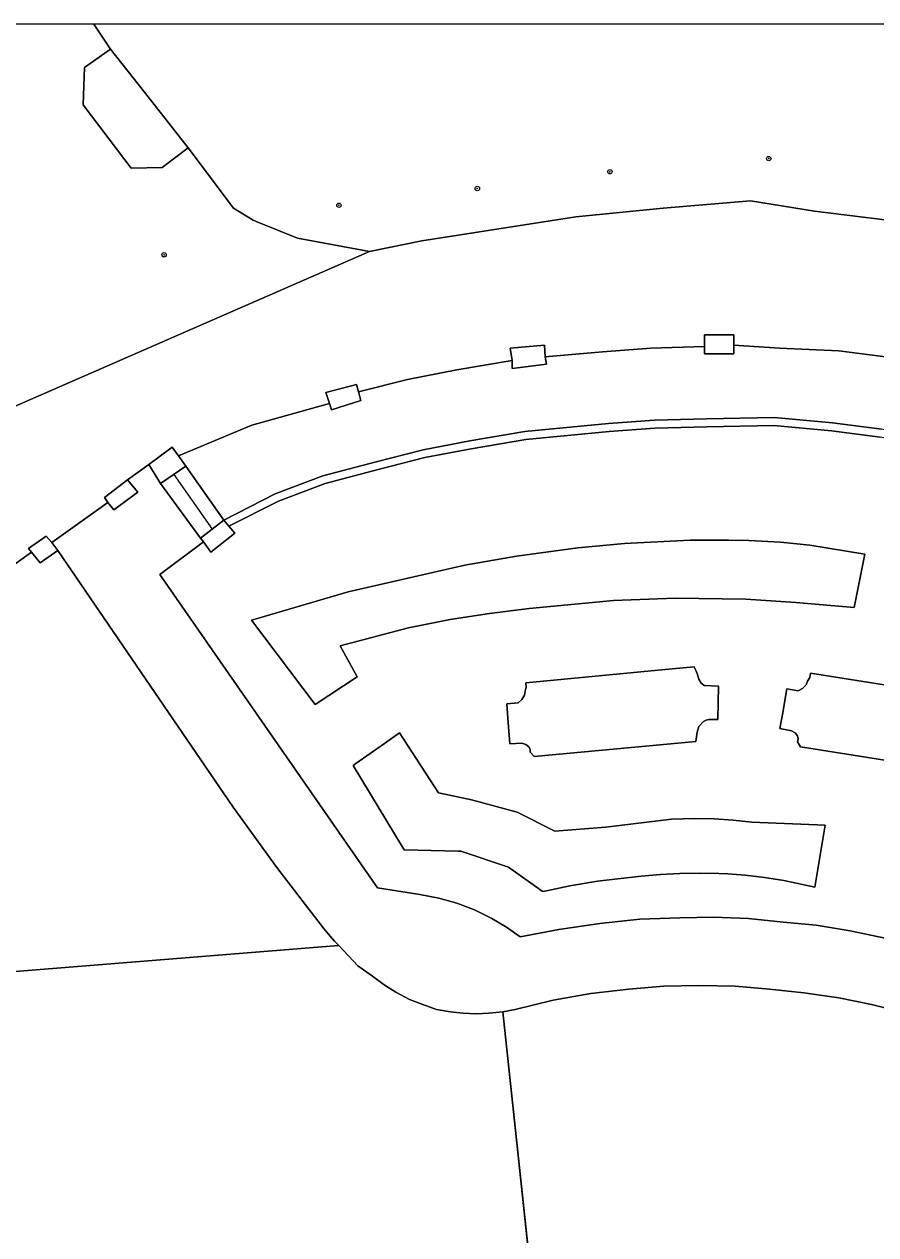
# Model space of a CAD drawing. Extents: x 528790 to 529292, y 179350 to 179856.
# Drawn here: x 529107.9 to 529166.3, y 179772.9 to 179856 of the extents above; entities that cross this region are included whole.
import ezdxf

# ---------------------------------------------------------------- set-up
doc = ezdxf.new("R2010")
doc.units = 0
doc.header["$LTSCALE"] = 0.6
doc.header["$PDMODE"] = 32
doc.header["$PDSIZE"] = 0.3
for name, color, linetype, lineweight in [('1', 7, 'Continuous', 13), ('2', 7, 'Continuous', 13), ('7', 7, 'Continuous', 13)]:
    doc.layers.add(name, color=color, linetype=linetype, lineweight=lineweight)
doc.layers.add('3', color=7, linetype='Continuous')

msp = doc.modelspace()

# ---------------------------------------------------------------- linework, layer by layer
at = {"layer": '1'}
for points in [[(529126.646, 179841.35), (529123.935, 179842.449), (529123.609, 179842.581), (529122.261, 179843.403), (529119.15, 179847.55), (529117.38, 179846.2), (529115.233, 179846.152), (529114.813, 179846.707), (529111.952, 179850.485), (529112.031, 179853.061), (529113.812, 179854.321), (529112.683, 179856.024), (529095.242, 179856.024)], [(529263.987, 179856.024), (529112.683, 179856.024), (529113.812, 179854.321), (529116.151, 179851.354), (529119.15, 179847.55), (529122.261, 179843.403), (529123.609, 179842.581), (529123.935, 179842.449), (529126.646, 179841.35), (529131.609, 179840.415), (529135.2, 179841.15), (529145.75, 179842.8), (529151.75, 179843.4), (529157.75, 179843.9), (529162.15, 179843.2), (529166.6, 179842.65)], [(529201.5, 179831.4), (529198.5, 179833.05), (529195.4, 179834.55), (529192.25, 179835.9), (529189.15, 179837.25), (529185.9, 179838.4), (529181.6, 179839.75), (529177.35, 179840.8), (529173, 179841.7), (529166.6, 179842.65), (529162.15, 179843.2), (529157.75, 179843.9), (529151.75, 179843.4), (529145.75, 179842.8), (529135.2, 179841.15), (529131.609, 179840.415), (529106.7, 179829.55)], [(529106.7, 179829.55), (529131.609, 179840.415), (529126.646, 179841.35)], [(529104.9, 179817.3), (529108.4, 179819.8), (529108.2, 179820.05), (529109.4, 179820.9), (529109.8, 179820.45), (529113.65, 179823.2), (529113.4, 179823.55), (529115, 179824.75), (529116.45, 179825.8), (529118.05, 179827), (529118.5, 179826.4), (529123.533, 179828.501), (529128.85, 179830), (529128.6, 179830.75), (529130.7, 179831.3), (529130.85, 179830.8), (529134.2, 179831.65), (529137.6, 179832.3), (529141.4, 179832.95), (529141.25, 179833.8), (529143.6, 179834), (529143.65, 179833.2), (529147.6, 179833.55), (529150.9, 179833.8), (529154.6, 179833.9), (529154.6, 179834.7), (529156.6, 179834.7), (529156.6, 179834), (529159.75, 179833.8), (529163.8, 179833.6), (529167.35, 179833.15)], [(529167.35, 179833.15), (529163.8, 179833.6), (529159.75, 179833.8), (529156.6, 179834), (529156.6, 179833.4), (529154.6, 179833.4), (529154.6, 179833.9), (529150.9, 179833.8), (529147.6, 179833.55), (529143.65, 179833.2), (529143.75, 179832.7), (529141.4, 179832.4), (529141.4, 179832.95), (529137.6, 179832.3), (529134.2, 179831.65), (529130.85, 179830.8), (529131, 179830.2), (529129, 179829.55), (529128.85, 179830), (529123.533, 179828.501), (529118.5, 179826.4), (529119, 179825.7), (529121.6, 179822), (529125.124, 179823.802), (529128.393, 179825.027), (529132.065, 179826.001), (529135.275, 179826.816), (529138.482, 179827.429), (529142.255, 179828.075), (529148.003, 179828.616), (529151.154, 179828.855), (529154.737, 179828.952), (529159.373, 179829.027), (529163.377, 179828.664), (529166.744, 179828.237)], [(529166.658, 179827.694), (529163.318, 179828.117), (529159.353, 179828.477), (529154.749, 179828.402), (529151.182, 179828.306), (529148.05, 179828.068), (529142.327, 179827.529), (529138.58, 179826.888), (529135.394, 179826.279), (529132.203, 179825.469), (529128.56, 179824.502), (529125.345, 179823.298), (529121.949, 179821.581), (529122.35, 179821.1), (529120.7, 179819.8), (529120.2, 179820.5), (529117.2, 179818.25), (529132.15, 179796.75), (529135.05, 179796.3), (529136.35, 179796.05), (529137.6, 179795.7), (529138.8, 179795.25), (529140, 179794.65), (529141, 179794.05), (529141.95, 179793.4), (529144.6, 179793.9), (529147.4, 179794.3), (529150.15, 179794.6), (529152.9, 179794.7), (529155.2, 179794.75), (529157.6, 179794.65), (529160, 179794.4), (529162.25, 179794.2), (529164.6, 179793.8), (529167, 179793.3)], [(529166.744, 179828.237), (529163.377, 179828.664), (529159.373, 179829.027), (529154.737, 179828.952), (529151.154, 179828.855), (529148.003, 179828.616), (529142.255, 179828.075), (529138.482, 179827.429), (529135.275, 179826.816), (529132.065, 179826.001), (529128.393, 179825.027), (529125.124, 179823.802), (529121.6, 179822), (529121.949, 179821.581), (529125.345, 179823.298), (529128.56, 179824.502), (529132.203, 179825.469), (529135.394, 179826.279), (529138.58, 179826.888), (529142.327, 179827.529), (529148.05, 179828.068), (529151.182, 179828.306), (529154.749, 179828.402), (529159.353, 179828.477), (529163.318, 179828.117), (529166.658, 179827.694)], [(529167, 179793.3), (529164.6, 179793.8), (529162.25, 179794.2), (529160, 179794.4), (529157.6, 179794.65), (529155.2, 179794.75), (529152.9, 179794.7), (529150.15, 179794.6), (529147.4, 179794.3), (529144.6, 179793.9), (529141.95, 179793.4), (529141, 179794.05), (529140, 179794.65), (529138.8, 179795.25), (529137.6, 179795.7), (529136.35, 179796.05), (529135.05, 179796.3), (529132.15, 179796.75), (529117.2, 179818.25), (529120.2, 179820.5), (529120, 179820.75), (529117.25, 179824.5), (529116.45, 179825.8), (529115, 179824.75), (529115.7, 179823.9), (529114.05, 179822.7), (529113.65, 179823.2), (529109.8, 179820.45), (529110.2, 179819.9), (529122.25, 179802.3), (529125.25, 179798.15), (529127.2, 179795.6), (529128.45, 179794), (529128.9, 179793.45), (529129.2, 179793.1), (529129.489, 179792.793), (529130.8, 179791.4), (529131.8, 179790.7), (529132.6, 179790.1), (529133.4, 179789.6), (529134.35, 179789.1), (529135.25, 179788.75), (529136.2, 179788.4), (529137.15, 179788.25), (529138, 179788.15), (529138.95, 179788.1), (529139.8, 179788.15), (529140.75, 179788.25), (529141.6, 179788.4), (529144.2, 179789.05), (529146.8, 179789.5), (529149.4, 179789.8), (529151.8, 179790), (529154.2, 179790.05), (529156.7, 179790), (529159.05, 179789.8), (529161.4, 179789.55), (529163.8, 179789.2), (529166.05, 179788.75), (529168.4, 179788.15)], [(529103.3, 179790.7), (529128.9, 179792.746), (529129.489, 179792.793), (529129.2, 179793.1), (529128.9, 179793.45), (529128.45, 179794), (529127.2, 179795.6), (529125.25, 179798.15), (529122.25, 179802.3), (529110.2, 179819.9), (529109, 179819.05), (529108.4, 179819.8), (529104.9, 179817.3)], [(529172.169, 179804.687), (529161.169, 179806.437), (529160.969, 179806.787), (529161.019, 179806.987), (529160.969, 179807.187), (529160.819, 179807.387), (529160.569, 179807.537), (529159.769, 179807.687), (529159.935, 179808.653), (529160.237, 179810.403), (529161.019, 179810.287), (529161.319, 179810.437), (529161.569, 179810.687), (529161.669, 179810.937), (529161.819, 179811.187), (529161.869, 179811.487), (529172.846, 179809.761)], [(529172.846, 179809.761), (529161.869, 179811.487), (529161.819, 179811.187), (529161.669, 179810.937), (529161.569, 179810.687), (529161.319, 179810.437), (529161.019, 179810.287), (529160.237, 179810.403), (529159.935, 179808.653), (529159.769, 179807.687), (529160.569, 179807.537), (529160.819, 179807.387), (529160.969, 179807.187), (529161.019, 179806.987), (529160.969, 179806.787), (529161.169, 179806.437), (529172.169, 179804.687)], [(529142.81, 179769.01), (529140.75, 179788.25), (529139.8, 179788.15), (529138.95, 179788.1), (529138, 179788.15), (529137.15, 179788.25), (529136.2, 179788.4), (529135.25, 179788.75), (529134.35, 179789.1), (529133.4, 179789.6), (529132.6, 179790.1), (529131.8, 179790.7), (529130.8, 179791.4), (529129.489, 179792.793), (529128.9, 179792.746), (529103.3, 179790.7)], [(529167.85, 179767.87), (529177.14, 179784.53), (529176.4, 179784.9), (529173.8, 179786.15), (529171.15, 179787.25), (529168.4, 179788.15), (529166.05, 179788.75), (529163.8, 179789.2), (529161.4, 179789.55), (529159.05, 179789.8), (529156.7, 179790), (529154.2, 179790.05), (529151.8, 179790), (529149.4, 179789.8), (529146.8, 179789.5), (529144.2, 179789.05), (529141.6, 179788.4), (529140.75, 179788.25), (529142.81, 179769.01)]]:
    msp.add_lwpolyline(points, dxfattribs=at)
for points in [[(529117.38, 179846.2), (529119.15, 179847.55), (529116.151, 179851.354), (529113.812, 179854.321), (529112.031, 179853.061), (529111.952, 179850.485), (529114.813, 179846.707), (529115.233, 179846.152)], [(529156.6, 179834), (529156.6, 179834.7), (529154.6, 179834.7), (529154.6, 179833.9), (529154.6, 179833.4), (529156.6, 179833.4)], [(529143.65, 179833.2), (529143.6, 179834), (529141.25, 179833.8), (529141.4, 179832.95), (529141.4, 179832.4), (529143.75, 179832.7)], [(529130.85, 179830.8), (529130.7, 179831.3), (529128.6, 179830.75), (529128.85, 179830), (529129, 179829.55), (529131, 179830.2)], [(529118.5, 179826.4), (529118.05, 179827), (529116.45, 179825.8), (529117.25, 179824.5), (529119, 179825.7)], [(529121.6, 179822), (529119, 179825.7), (529117.25, 179824.5), (529120, 179820.75)], [(529115, 179824.75), (529113.4, 179823.55), (529113.65, 179823.2), (529114.05, 179822.7), (529115.7, 179823.9)], [(529122.35, 179821.1), (529121.949, 179821.581), (529121.6, 179822), (529120, 179820.75), (529120.2, 179820.5), (529120.7, 179819.8)], [(529110.2, 179819.9), (529109.8, 179820.45), (529109.4, 179820.9), (529108.2, 179820.05), (529108.4, 179819.8), (529109, 179819.05)], [(529145.896, 179820.098), (529149.108, 179820.395), (529153.603, 179820.606), (529155.621, 179820.626), (529156.266, 179820.616), (529157.638, 179820.596), (529159.811, 179820.473), (529161.817, 179820.264), (529165.586, 179819.648), (529164.866, 179816.005), (529160.851, 179816.345), (529157.429, 179816.568), (529152.573, 179816.647), (529148.357, 179816.479), (529142.548, 179815.93), (529139.839, 179815.582), (529137.14, 179815.165), (529134.285, 179814.602), (529129.594, 179813.369), (529130.742, 179811.248), (529127.875, 179809.341), (529123.497, 179815.132), (529123.974, 179815.272), (529130.125, 179817.072), (529138.133, 179818.9), (529141.677, 179819.524)], [(529165.586, 179819.648), (529161.817, 179820.264), (529159.811, 179820.473), (529157.638, 179820.596), (529156.266, 179820.616), (529155.621, 179820.626), (529153.603, 179820.606), (529149.108, 179820.395), (529145.896, 179820.098), (529141.677, 179819.524), (529138.133, 179818.9), (529130.125, 179817.072), (529123.974, 179815.272), (529123.497, 179815.132), (529127.875, 179809.341), (529130.742, 179811.248), (529129.594, 179813.369), (529134.285, 179814.602), (529137.14, 179815.165), (529139.839, 179815.582), (529142.548, 179815.93), (529148.357, 179816.479), (529152.573, 179816.647), (529157.429, 179816.568), (529160.851, 179816.345), (529164.866, 179816.005)], [(529141.098, 179808.4), (529141.02, 179809.379), (529141.806, 179809.46), (529142.06, 179809.68), (529142.24, 179809.984), (529142.275, 179810.251), (529142.359, 179810.53), (529142.333, 179810.833), (529152.365, 179811.78), (529153.872, 179811.922), (529154.093, 179811.462), (529154.192, 179811.075), (529154.363, 179810.809), (529154.558, 179810.652), (529155.552, 179810.597), (529155.515, 179808.317), (529154.897, 179808.313), (529154.703, 179808.264), (529154.522, 179808.166), (529154.196, 179807.825), (529154.089, 179807.436), (529153.995, 179806.793), (529142.904, 179805.767), (529142.624, 179806.057), (529142.623, 179806.263), (529142.525, 179806.444), (529142.33, 179806.601), (529142.051, 179806.685), (529141.238, 179806.632)], [(529153.995, 179806.793), (529154.089, 179807.436), (529154.196, 179807.825), (529154.522, 179808.166), (529154.703, 179808.264), (529154.897, 179808.313), (529155.515, 179808.317), (529155.552, 179810.597), (529154.558, 179810.652), (529154.363, 179810.809), (529154.192, 179811.075), (529154.093, 179811.462), (529153.872, 179811.922), (529152.365, 179811.78), (529142.333, 179810.833), (529142.359, 179810.53), (529142.275, 179810.251), (529142.24, 179809.984), (529142.06, 179809.68), (529141.806, 179809.46), (529141.02, 179809.379), (529141.098, 179808.4), (529141.238, 179806.632), (529142.051, 179806.685), (529142.33, 179806.601), (529142.525, 179806.444), (529142.623, 179806.263), (529142.624, 179806.057), (529142.904, 179805.767)], [(529143.745, 179796.561), (529143.475, 179796.504), (529143.454, 179796.519), (529141.141, 179798.176), (529137.871, 179799.275), (529137.685, 179799.279), (529133.983, 179799.365), (529130.483, 179805.164), (529130.652, 179805.282), (529132.634, 179806.669), (529133.66, 179807.387), (529136.33, 179803.273), (529138.591, 179802.792), (529141.734, 179801.943), (529144.316, 179800.649), (529147.824, 179800.931), (529152.333, 179801.473), (529153.937, 179801.513), (529155.245, 179801.485), (529156.55, 179801.405), (529157.851, 179801.272), (529162.869, 179801.067), (529162.155, 179796.797), (529160.027, 179797.259), (529158.709, 179797.472), (529157.383, 179797.632), (529156.193, 179797.71), (529156.187, 179797.711), (529155.574, 179797.751), (529154.239, 179797.769), (529152.904, 179797.738), (529151.569, 179797.668), (529150.236, 179797.568), (529147.256, 179797.222), (529145.359, 179796.901)], [(529141.734, 179801.943), (529138.591, 179802.792), (529136.33, 179803.273), (529133.66, 179807.387), (529132.634, 179806.669), (529130.652, 179805.282), (529130.483, 179805.164), (529133.983, 179799.365), (529137.685, 179799.279), (529137.871, 179799.275), (529141.141, 179798.176), (529143.454, 179796.519), (529143.475, 179796.504), (529143.745, 179796.561), (529145.359, 179796.901), (529147.256, 179797.222), (529150.236, 179797.568), (529151.569, 179797.668), (529152.904, 179797.738), (529154.239, 179797.769), (529155.574, 179797.751), (529156.187, 179797.711), (529156.193, 179797.71), (529157.383, 179797.632), (529158.709, 179797.472), (529160.027, 179797.259), (529162.155, 179796.797), (529162.869, 179801.067), (529157.851, 179801.272), (529156.55, 179801.405), (529155.245, 179801.485), (529153.937, 179801.513), (529152.333, 179801.473), (529147.824, 179800.931), (529144.316, 179800.649)]]:
    msp.add_lwpolyline(points, close=True, dxfattribs=at)
at = {"layer": '2'}
for p, q in [((529113.812, 179854.321), (529112.683, 179856.024)), ((529131.609, 179840.415), (529106.7, 179829.55)), ((529118.5, 179826.4), (529119, 179825.7)), ((529115, 179824.75), (529116.45, 179825.8)), ((529117.25, 179824.5), (529116.45, 179825.8)), ((529119, 179825.7), (529117.25, 179824.5)), ((529119, 179825.7), (529121.6, 179822)), ((529117.25, 179824.5), (529120, 179820.75)), ((529118.18, 179825.13), (529120.809, 179821.382)), ((529109.8, 179820.45), (529113.65, 179823.2)), ((529120, 179820.75), (529121.6, 179822)), ((529121.6, 179822), (529121.949, 179821.581)), ((529109.8, 179820.45), (529110.2, 179819.9)), ((529120.2, 179820.5), (529120, 179820.75)), ((529104.9, 179817.3), (529108.4, 179819.8)), ((529142.81, 179769.01), (529140.75, 179788.25))]:
    msp.add_line(p, q, dxfattribs=at)
for points in [[(529119.15, 179847.55), (529117.38, 179846.2), (529115.233, 179846.152), (529114.813, 179846.707), (529111.952, 179850.485), (529112.031, 179853.061), (529113.812, 179854.321)], [(529113.812, 179854.321), (529116.151, 179851.354), (529119.15, 179847.55)], [(529131.609, 179840.415), (529126.646, 179841.35), (529123.935, 179842.449), (529123.609, 179842.581), (529122.261, 179843.403), (529119.15, 179847.55)], [(529131.609, 179840.415), (529135.2, 179841.15), (529145.75, 179842.8), (529151.75, 179843.4), (529157.75, 179843.9), (529162.15, 179843.2), (529166.6, 179842.65), (529173, 179841.7), (529177.35, 179840.8), (529181.6, 179839.75), (529185.9, 179838.4), (529189.15, 179837.25), (529192.25, 179835.9), (529195.4, 179834.55), (529198.5, 179833.05), (529201.5, 179831.4)], [(529156.6, 179834), (529156.6, 179834.7), (529154.6, 179834.7), (529154.6, 179833.9)], [(529143.65, 179833.2), (529143.6, 179834), (529141.25, 179833.8), (529141.4, 179832.95)], [(529143.65, 179833.2), (529147.6, 179833.55), (529150.9, 179833.8), (529154.6, 179833.9)], [(529156.6, 179834), (529156.6, 179833.4), (529154.6, 179833.4), (529154.6, 179833.9)], [(529156.6, 179834), (529159.75, 179833.8), (529163.8, 179833.6), (529167.35, 179833.15)], [(529130.85, 179830.8), (529134.2, 179831.65), (529137.6, 179832.3), (529141.4, 179832.95)], [(529143.65, 179833.2), (529143.75, 179832.7), (529141.4, 179832.4), (529141.4, 179832.95)], [(529130.85, 179830.8), (529130.7, 179831.3), (529128.6, 179830.75), (529128.85, 179830)], [(529130.85, 179830.8), (529131, 179830.2), (529129, 179829.55), (529128.85, 179830)], [(529118.5, 179826.4), (529123.533, 179828.501), (529128.85, 179830)], [(529202.731, 179814.497), (529198.467, 179817.178), (529194.794, 179819.22), (529191.905, 179820.591), (529188.697, 179821.98), (529184.75, 179823.558), (529183.135, 179824.121), (529179.346, 179825.302), (529175.767, 179826.305), (529172.665, 179827.032), (529169.562, 179827.697), (529166.744, 179828.237), (529163.377, 179828.664), (529159.373, 179829.027), (529154.737, 179828.952), (529151.154, 179828.855), (529148.003, 179828.616), (529142.255, 179828.075), (529138.482, 179827.429), (529135.275, 179826.816), (529132.065, 179826.001), (529128.393, 179825.027), (529125.124, 179823.802), (529121.6, 179822)], [(529202.433, 179814.035), (529198.187, 179816.704), (529194.542, 179818.731), (529191.678, 179820.09), (529188.486, 179821.472), (529184.557, 179823.043), (529182.963, 179823.599), (529179.19, 179824.775), (529175.63, 179825.772), (529172.545, 179826.495), (529169.453, 179827.158), (529166.658, 179827.694), (529163.318, 179828.117), (529159.353, 179828.477), (529154.749, 179828.402), (529151.182, 179828.306), (529148.05, 179828.068), (529142.327, 179827.529), (529138.58, 179826.888), (529135.394, 179826.279), (529132.203, 179825.469), (529128.56, 179824.502), (529125.345, 179823.298), (529121.949, 179821.581)], [(529116.45, 179825.8), (529118.05, 179827), (529118.5, 179826.4)], [(529115, 179824.75), (529113.4, 179823.55), (529113.65, 179823.2)], [(529115, 179824.75), (529115.7, 179823.9), (529114.05, 179822.7), (529113.65, 179823.2)], [(529121.949, 179821.581), (529122.35, 179821.1), (529120.7, 179819.8), (529120.2, 179820.5)], [(529109.8, 179820.45), (529109.4, 179820.9), (529108.2, 179820.05), (529108.4, 179819.8)], [(529167, 179793.3), (529164.6, 179793.8), (529162.25, 179794.2), (529160, 179794.4), (529157.6, 179794.65), (529155.2, 179794.75), (529152.9, 179794.7), (529150.15, 179794.6), (529147.4, 179794.3), (529144.6, 179793.9), (529141.95, 179793.4), (529141, 179794.05), (529140, 179794.65), (529138.8, 179795.25), (529137.6, 179795.7), (529136.35, 179796.05), (529135.05, 179796.3), (529132.15, 179796.75), (529117.2, 179818.25), (529120.2, 179820.5)], [(529110.2, 179819.9), (529109, 179819.05), (529108.4, 179819.8)], [(529129.489, 179792.793), (529129.2, 179793.1), (529128.9, 179793.45), (529128.45, 179794), (529127.2, 179795.6), (529125.25, 179798.15), (529122.25, 179802.3), (529110.2, 179819.9)], [(529172.846, 179809.761), (529161.869, 179811.487), (529161.819, 179811.187), (529161.669, 179810.937), (529161.569, 179810.687), (529161.319, 179810.437), (529161.019, 179810.287), (529160.237, 179810.403), (529159.935, 179808.653), (529159.769, 179807.687), (529160.569, 179807.537), (529160.819, 179807.387), (529160.969, 179807.187), (529161.019, 179806.987), (529160.969, 179806.787), (529161.169, 179806.437), (529172.169, 179804.687)], [(529103.3, 179790.7), (529128.9, 179792.746), (529129.489, 179792.793)], [(529129.489, 179792.793), (529130.8, 179791.4), (529131.8, 179790.7), (529132.6, 179790.1), (529133.4, 179789.6), (529134.35, 179789.1), (529135.25, 179788.75), (529136.2, 179788.4), (529137.15, 179788.25), (529138, 179788.15), (529138.95, 179788.1), (529139.8, 179788.15), (529140.75, 179788.25)], [(529140.75, 179788.25), (529141.6, 179788.4), (529144.2, 179789.05), (529146.8, 179789.5), (529149.4, 179789.8), (529151.8, 179790), (529154.2, 179790.05), (529156.7, 179790), (529159.05, 179789.8), (529161.4, 179789.55), (529163.8, 179789.2), (529166.05, 179788.75), (529168.4, 179788.15), (529171.15, 179787.25), (529173.8, 179786.15), (529176.4, 179784.9), (529177.14, 179784.53)]]:
    msp.add_lwpolyline(points, dxfattribs=at)
for points in [[(529130.742, 179811.248), (529127.875, 179809.341), (529123.497, 179815.132), (529123.974, 179815.272), (529130.125, 179817.072), (529138.133, 179818.9), (529141.677, 179819.524), (529145.896, 179820.098), (529149.108, 179820.395), (529153.603, 179820.606), (529155.621, 179820.626), (529156.266, 179820.616), (529157.638, 179820.596), (529159.811, 179820.473), (529161.817, 179820.264), (529165.586, 179819.648), (529164.866, 179816.005), (529160.851, 179816.345), (529157.429, 179816.568), (529152.573, 179816.647), (529148.357, 179816.479), (529142.548, 179815.93), (529139.839, 179815.582), (529137.14, 179815.165), (529134.285, 179814.602), (529129.594, 179813.369)], [(529142.904, 179805.767), (529153.995, 179806.793), (529154.089, 179807.436), (529154.196, 179807.825), (529154.522, 179808.166), (529154.703, 179808.264), (529154.897, 179808.313), (529155.515, 179808.317), (529155.552, 179810.597), (529154.558, 179810.652), (529154.363, 179810.809), (529154.192, 179811.075), (529154.093, 179811.462), (529153.872, 179811.922), (529152.365, 179811.78), (529142.333, 179810.833), (529142.359, 179810.53), (529142.275, 179810.251), (529142.24, 179809.984), (529142.06, 179809.68), (529141.806, 179809.46), (529141.02, 179809.379), (529141.098, 179808.4), (529141.238, 179806.632), (529142.051, 179806.685), (529142.33, 179806.601), (529142.525, 179806.444), (529142.623, 179806.263), (529142.624, 179806.057)], [(529133.66, 179807.387), (529132.634, 179806.669), (529130.652, 179805.282), (529130.483, 179805.164), (529133.983, 179799.365), (529137.685, 179799.279), (529137.871, 179799.275), (529141.141, 179798.176), (529143.454, 179796.519), (529143.475, 179796.504), (529143.745, 179796.561), (529145.359, 179796.901), (529147.256, 179797.222), (529150.236, 179797.568), (529151.569, 179797.668), (529152.904, 179797.738), (529154.239, 179797.769), (529155.574, 179797.751), (529156.187, 179797.711), (529156.193, 179797.71), (529157.383, 179797.632), (529158.709, 179797.472), (529160.027, 179797.259), (529162.155, 179796.797), (529162.869, 179801.067), (529157.851, 179801.272), (529156.55, 179801.405), (529155.245, 179801.485), (529153.937, 179801.513), (529152.333, 179801.473), (529147.824, 179800.931), (529144.316, 179800.649), (529141.734, 179801.943), (529138.591, 179802.792), (529136.33, 179803.273)]]:
    msp.add_lwpolyline(points, close=True, dxfattribs=at)
at = {"layer": '3'}
for p in [(529159, 179846.8), (529148.1, 179845.9), (529139, 179844.75), (529129.5, 179843.6), (529117.5, 179840.2)]:
    msp.add_point(p, dxfattribs=at)
at = {"layer": '7'}
msp.add_lwpolyline([(528790.22, 179356.024), (529290.22, 179356.024), (529290.22, 179856.024), (528790.22, 179856.024)], close=True, dxfattribs=at)

doc.saveas('drawing.dxf')
